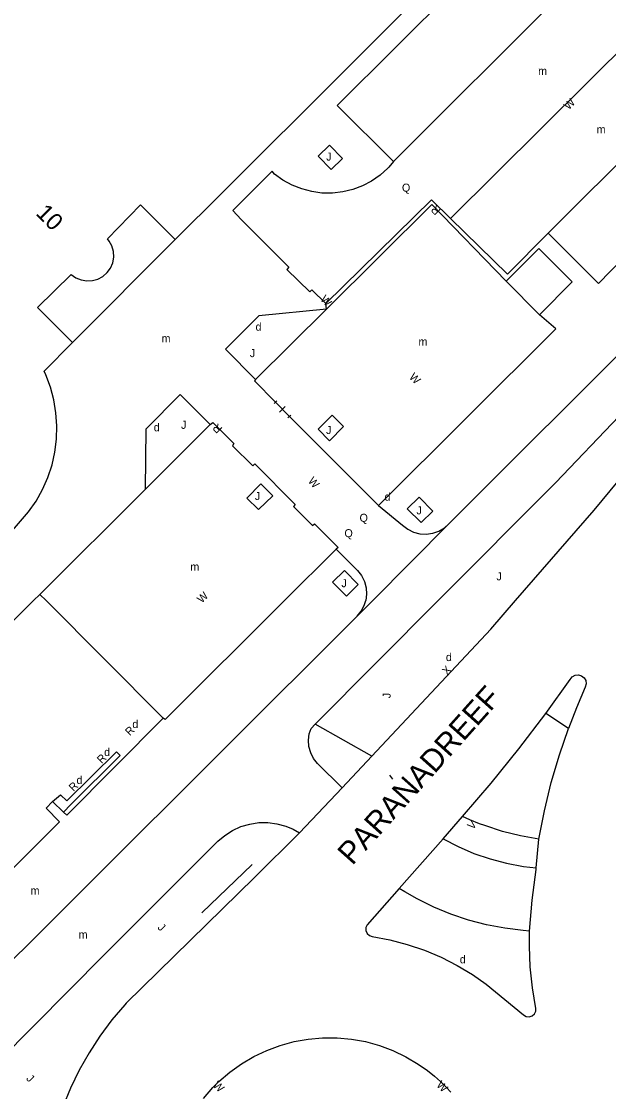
# Model space of a CAD drawing. Extents: x 134999 to 136502, y 457398 to 459002.
# Drawn here: x 135565.9 to 135602.5, y 458569.3 to 458636.2 of the extents above; entities that cross this region are included whole.
import ezdxf

# ---------------------------------------------------------------- set-up
doc = ezdxf.new("R2010")
doc.units = 0
for name, color, linetype in [('RI_DGTB_2', 7, 'Continuous'), ('RI_DGTB_29', 7, 'Continuous'), ('RI_DGTB_30', 7, 'Continuous'), ('RI_DGTB_31', 7, 'Continuous'), ('RI_DGTB_32', 7, 'Continuous'), ('RI_DGTB_35', 7, 'Continuous'), ('RI_DGTB_37', 7, 'Continuous'), ('RI_DGTB_43', 7, 'Continuous'), ('RI_DGTB_48', 7, 'Continuous'), ('RI_DGTB_49', 7, 'Continuous'), ('RI_DGTB_53', 7, 'Continuous'), ('RI_DGTB_54', 7, 'Continuous'), ('RI_DGTB_6', 7, 'Continuous')]:
    doc.layers.add(name, color=color, linetype=linetype)

msp = doc.modelspace()

# ---------------------------------------------------------------- linework, layer by layer
at = {"layer": 'RI_DGTB_2'}
msp.add_line((135569.032, 458616.126), (135575.456, 458622.557), dxfattribs=at)
for points in [[(135575.456, 458622.557), (135578.358, 458625.448), (135593.782, 458640.869), (135588.13, 458646.565), (135592.044, 458650.483), (135571.01, 458671.645), (135572.708, 458673.41), (135572.341, 458673.822), (135575.024, 458676.47), (135575.404, 458676.101), (135575.623, 458676.327), (135571.825, 458680.16), (135571.629, 458679.92), (135572.038, 458679.584), (135569.288, 458676.855), (135568.831, 458677.295), (135567.043, 458675.509), (135553.554, 458689.016)], [(135569.032, 458616.126), (135566.866, 458618.307), (135568.969, 458620.383), (135569.257, 458620.175), (135569.584, 458620.036), (135569.934, 458619.974), (135570.289, 458619.991), (135570.631, 458620.087), (135570.943, 458620.257), (135571.209, 458620.492), (135571.417, 458620.78), (135571.554, 458621.108), (135571.615, 458621.458), (135571.597, 458621.813), (135571.5, 458622.155), (135571.329, 458622.466), (135571.226, 458622.597), (135573.283, 458624.733), (135575.456, 458622.557)], [(135565.303, 458604.375), (135566.302, 458605.547), (135566.774, 458606.222), (135567.177, 458606.939), (135567.509, 458607.692), (135567.766, 458608.474), (135567.947, 458609.277), (135568.048, 458610.094), (135568.07, 458610.917), (135568.012, 458611.738), (135567.874, 458612.549), (135567.659, 458613.344), (135567.367, 458614.114), (135567.264, 458614.341), (135569.032, 458616.126)]]:
    msp.add_lwpolyline(points, dxfattribs=at)
at = {"layer": 'RI_DGTB_37'}
msp.add_line((135589.033, 458588.848), (135588.848, 458589.104), dxfattribs=at)
at = {"layer": 'RI_DGTB_48'}
for p, q in [((135581.804, 458612.48), (135581.625, 458612.306)), ((135582.584, 458611.499), (135581.715, 458612.393)), ((135581.715, 458612.393), (135582.584, 458611.499)), ((135582.328, 458612.119), (135581.971, 458611.772)), ((135582.674, 458611.586), (135582.494, 458611.412)), ((135588.152, 458605.937), (135582.584, 458611.499)), ((135567.004, 458600.386), (135573.604, 458606.969)), ((135585.495, 458603.214), (135582.272, 458600))]:
    msp.add_line(p, q, dxfattribs=at)
for points in [[(135584.892, 458618.211), (135591.471, 458624.753), (135596.118, 458619.949)], [(135588.152, 458605.937), (135599.216, 458616.975), (135598.2, 458617.862)], [(135580.464, 458613.815), (135580.401, 458613.729), (135581.715, 458612.393)], [(135577.645, 458611.009), (135577.806, 458611.119), (135579.12, 458609.824), (135579.039, 458609.674)], [(135580.297, 458608.422), (135580.431, 458608.538), (135582.946, 458606.012), (135582.839, 458605.884)], [(135584.036, 458604.693), (135584.154, 458604.799), (135585.625, 458603.322), (135585.495, 458603.214)], [(135582.273, 458600), (135574.818, 458592.565), (135574.706, 458592.661)], [(135568.698, 458587.489), (135571.792, 458590.549), (135572.017, 458590.323), (135568.939, 458587.256)]]:
    msp.add_lwpolyline(points, dxfattribs=at)
at = {"layer": 'RI_DGTB_49'}
msp.add_line((135580.267, 458583.503), (135577.123, 458580.488), dxfattribs=at)
at = {"layer": 'RI_DGTB_53'}
for p, q in [((135589.09, 458627.44), (135603.597, 458641.929)), ((135592.642, 458623.873), (135607.188, 458638.326)), ((135583.993, 458619.409), (135584.856, 458618.552)), ((135584.892, 458618.211), (135584.856, 458618.552)), ((135580.464, 458613.815), (135584.892, 458618.211)), ((135573.604, 458606.969), (135577.645, 458611.009)), ((135579.039, 458609.674), (135580.297, 458608.422)), ((135582.839, 458605.884), (135584.036, 458604.693)), ((135587.793, 458600), (135592.548, 458604.789)), ((135567.004, 458600.386), (135566.615, 458600)), ((135567.389, 458600), (135567.004, 458600.386)), ((135574.706, 458592.661), (135567.389, 458600)), ((135586.818, 458599.018), (135587.793, 458600)), ((135567.798, 458587.458), (135568.471, 458586.789)), ((135568.471, 458586.789), (135568.939, 458587.256)), ((135592.177, 458585.126), (135593.4, 458586.514))]:
    msp.add_line(p, q, dxfattribs=at)
for points in [[(135603.597, 458641.929), (135600.142, 458645.442), (135585.574, 458630.93), (135589.09, 458627.44)], [(135598.746, 458622.948), (135610.651, 458634.826), (135607.188, 458638.326)], [(135598.746, 458622.948), (135601.892, 458619.805), (135613.92, 458632.184)], [(135592.548, 458604.789), (135604.826, 458617.067), (135606.47, 458618.717), (135608.057, 458620.422), (135609.584, 458622.181), (135611.05, 458623.992), (135611.933, 458625.147), (135616.32, 458631.293)], [(135584.371, 458627.759), (135585.082, 458628.461), (135585.904, 458627.623), (135585.187, 458626.935), (135584.371, 458627.759)], [(135589.09, 458627.44), (135588.794, 458627.075), (135588.734, 458627.014), (135588.252, 458626.581), (135587.72, 458626.212), (135587.146, 458625.911), (135586.54, 458625.683), (135585.91, 458625.531), (135585.267, 458625.458), (135584.619, 458625.465), (135583.977, 458625.552), (135583.351, 458625.717), (135582.749, 458625.957), (135582.182, 458626.27), (135581.658, 458626.651), (135581.513, 458626.83), (135579.044, 458624.365), (135579.569, 458623.805), (135582.546, 458620.834)], [(135592.642, 458623.873), (135591.448, 458625.042), (135584.856, 458618.552)], [(135592.642, 458623.873), (135596.191, 458620.399), (135598.746, 458622.948)], [(135582.546, 458620.834), (135582.432, 458620.694), (135583.85, 458619.281), (135583.993, 458619.409)], [(135584.892, 458618.211), (135580.681, 458617.801), (135578.597, 458615.701), (135580.464, 458613.815)], [(135573.604, 458606.969), (135573.64, 458610.739), (135575.754, 458612.885), (135577.645, 458611.009)], [(135585.089, 458609.986), (135584.375, 458610.705), (135585.247, 458611.591), (135585.955, 458610.881), (135585.089, 458609.986)], [(135580.795, 458607.304), (135581.551, 458606.537), (135580.646, 458605.691), (135579.922, 458606.403), (135580.795, 458607.304)], [(135589.933, 458605.733), (135590.687, 458606.455), (135591.533, 458605.583), (135590.814, 458604.872), (135589.933, 458605.733)], [(135588.152, 458605.937), (135589.648, 458604.707), (135589.969, 458604.46), (135590.333, 458604.281), (135590.724, 458604.176), (135591.129, 458604.151), (135591.53, 458604.205), (135591.914, 458604.336), (135592.264, 458604.54), (135592.548, 458604.789)], [(135585.495, 458603.214), (135586.83, 458601.884), (135587.08, 458601.563), (135587.263, 458601.2), (135587.371, 458600.808), (135587.4, 458600.403), (135587.35, 458600)], [(135586.015, 458601.873), (135585.281, 458601.16), (135586.158, 458600.277), (135586.867, 458601.007), (135586.015, 458601.873)], [(135551.066, 458595.369), (135554.054, 458592.326), (135554.48, 458591.998), (135554.95, 458591.738), (135555.453, 458591.549), (135555.979, 458591.438), (135556.515, 458591.405), (135557.002, 458591.445), (135557.372, 458591.521), (135557.696, 458591.621), (135558.186, 458591.841), (135558.638, 458592.132), (135558.7, 458592.179), (135558.955, 458592.4), (135566.615, 458600)], [(135586.818, 458599.018), (135587.071, 458599.336), (135587.256, 458599.698), (135587.35, 458600)], [(135586.818, 458599.018), (135553.209, 458565.496), (135552.774, 458565.139), (135552.294, 458564.847), (135551.776, 458564.625), (135551.233, 458564.48), (135550.674, 458564.412), (135550.111, 458564.425), (135549.556, 458564.517), (135549.02, 458564.686), (135548.513, 458564.93), (135548.045, 458565.244), (135547.627, 458565.62)], [(135574.706, 458592.661), (135568.689, 458586.604), (135568.471, 458586.789)], [(135567.798, 458587.458), (135568.299, 458587.875), (135568.698, 458587.489)], [(135567.798, 458587.458), (135567.4, 458587.03), (135568.228, 458586.172), (135551.802, 458569.772), (135551.761, 458569.813)], [(135578.119, 458584.962), (135578.553, 458585.334), (135579.035, 458585.642), (135579.556, 458585.88), (135580.104, 458586.043), (135580.669, 458586.128), (135581.241, 458586.134), (135581.809, 458586.059), (135582.36, 458585.907), (135582.819, 458585.712)], [(135589.432, 458582.012), (135587.439, 458579.751), (135587.361, 458579.574), (135587.361, 458579.381), (135587.438, 458579.205), (135587.58, 458579.074), (135587.745, 458579.013), (135588.853, 458578.805), (135589.943, 458578.52), (135591.01, 458578.158), (135592.049, 458577.721), (135593.054, 458577.211), (135594.02, 458576.632), (135594.878, 458576.034), (135597.204, 458574.113), (135597.368, 458574.015), (135597.557, 458573.993), (135597.739, 458574.049), (135597.882, 458574.174), (135597.962, 458574.347), (135597.97, 458574.509), (135597.757, 458575.804), (135597.624, 458577.109), (135597.57, 458578.42), (135597.58, 458579.351)], [(135597.58, 458579.351), (135597.181, 458579.396), (135596.03, 458579.531), (135594.89, 458579.746), (135593.769, 458580.038), (135592.67, 458580.407), (135591.599, 458580.851), (135590.561, 458581.368), (135589.789, 458581.813), (135589.432, 458582.012)], [(135577.224, 458568.893), (135577.806, 458569.572), (135578.177, 458569.947), (135578.857, 458570.534), (135579.587, 458571.057), (135580.36, 458571.514), (135581.171, 458571.9), (135582.013, 458572.213), (135582.88, 458572.449), (135583.764, 458572.607), (135584.658, 458572.686), (135585.557, 458572.686), (135586.451, 458572.605), (135587.335, 458572.445), (135588.201, 458572.207), (135589.042, 458571.893), (135589.853, 458571.506), (135590.625, 458571.048), (135591.208, 458570.636), (135591.633, 458570.295), (135592.018, 458569.949), (135592.385, 458569.586), (135592.664, 458569.283)]]:
    msp.add_lwpolyline(points, dxfattribs=at)
at = {"layer": 'RI_DGTB_54'}
for p, q in [((135584.2, 458592.279), (135591.88, 458600)), ((135600, 458592), (135598.6, 458592.95)), ((135587.721, 458590.284), (135584.2, 458592.279)), ((135587.721, 458590.284), (135585.873, 458588.312)), ((135583.22, 458585.483), (135585.873, 458588.312)), ((135582.819, 458585.712), (135583.22, 458585.483)), ((135589.432, 458582.012), (135592.177, 458585.126)), ((135598, 458583.3), (135598.15, 458585.1))]:
    msp.add_line(p, q, dxfattribs=at)
for points in [[(135596.704, 458600), (135601.603, 458605.645), (135604.998, 458609.75), (135609.359, 458615.235), (135610.958, 458617.341), (135612.259, 458618.884)], [(135591.88, 458600), (135599.189, 458607.348), (135603.181, 458611.53), (135608.059, 458616.54), (135609.211, 458617.651)], [(135587.721, 458590.284), (135595.156, 458598.216), (135596.704, 458600)], [(135598.6, 458592.95), (135600.121, 458595.074), (135600.247, 458595.234), (135600.424, 458595.333), (135600.626, 458595.358), (135600.821, 458595.303), (135600.981, 458595.177), (135601.081, 458595), (135601.106, 458594.798), (135601.05, 458594.6), (135600.503, 458593.309), (135600, 458592)], [(135593.4, 458586.514), (135595.186, 458588.596), (135596.91, 458590.729), (135598.6, 458592.95)], [(135585.873, 458588.312), (135584.343, 458589.822), (135584.094, 458590.137), (135583.912, 458590.495), (135583.804, 458590.881), (135583.775, 458591.282), (135583.826, 458591.68), (135583.933, 458592.011), (135584.2, 458592.279)], [(135598.15, 458585.1), (135598.503, 458586.873), (135598.934, 458588.628), (135599.442, 458590.363), (135600, 458592)], [(135598.15, 458585.1), (135597.01, 458585.302), (135595.887, 458585.582), (135594.786, 458585.94), (135594.457, 458586.063), (135593.847, 458586.313), (135593.4, 458586.514)], [(135578.119, 458584.962), (135571.01, 458577.877), (135564.424, 458571.223)], [(135583.22, 458585.483), (135580.407, 458582.693), (135572.4, 458574.849), (135572.313, 458574.753), (135571.503, 458573.8), (135570.755, 458572.796), (135570.073, 458571.748), (135569.46, 458570.657), (135568.917, 458569.53), (135568.448, 458568.37)], [(135592.177, 458585.126), (135593.124, 458584.631), (135594.105, 458584.208), (135595.114, 458583.86), (135596.148, 458583.588), (135597.198, 458583.394), (135598, 458583.3)], [(135597.58, 458579.351), (135597.742, 458581.277), (135597.984, 458583.194), (135598, 458583.3)]]:
    msp.add_lwpolyline(points, dxfattribs=at)
at = {"layer": 'RI_DGTB_6'}
msp.add_line((135596.118, 458619.949), (135598.2, 458617.862), dxfattribs=at)
msp.add_lwpolyline([(135598.2, 458617.862), (135600.239, 458619.919), (135598.153, 458621.994), (135596.118, 458619.949)], dxfattribs=at)

# ---------------------------------------------------------------- texts
at = {"layer": 'RI_DGTB_29'}
for p in [(135580.473, 458616.865), (135574.115, 458610.577), (135588.527, 458606.243), (135592.356, 458596.222), (135572.779, 458592.039), (135571.016, 458590.288), (135569.294, 458588.541), (135593.223, 458577.338)]:
    msp.add_text('d', height=0.5, dxfattribs=at).set_placement(p)
at = {"layer": 'RI_DGTB_30'}
for s, height, rotation, p in [('W', 0.5, 46.0127, (135600.029, 458630.623)), ('W', 0.5, 312.52763, (135584.482, 458618.803)), ('W', 0.5, 313.93909, (135590.025, 458613.935)), ('W', 0.499, 311.28918, (135583.715, 458607.451)), ('W', 0.5, 44.91987, (135577.119, 458599.802)), ('X', 0.5, 45.42033, (135592.421, 458595.314)), ('V', 0.5, 48.62013, (135594.023, 458585.648)), ('W', 0.5, 315.30975, (135577.775, 458569.686)), ('W', 0.5, 315.30975, (135591.725, 458569.689))]:
    msp.add_text(s, height=height, rotation=rotation, dxfattribs=at).set_placement(p)
at = {"layer": 'RI_DGTB_31'}
for s, p in [('J', (135584.881, 458627.492)), ('Q', (135589.61, 458625.552)), ('J', (135580.114, 458615.211)), ('J', (135575.82, 458610.732)), ('J', (135584.872, 458610.409)), ('J', (135580.428, 458606.286)), ('J', (135590.52, 458605.39)), ('Q', (135586.964, 458604.924)), ('Q', (135586.022, 458603.962)), ('J', (135585.833, 458600.839))]:
    msp.add_text(s, height=0.5, dxfattribs=at).set_placement(p)
for height, rotation, p in [(0.499, 359.75506, (135595.511, 458601.268)), (0.5, 90, (135588.905, 458593.896)), (0.499, 315.36768, (135574.321, 458579.538)), (0.499, 315.36768, (135566.116, 458570.102))]:
    msp.add_text('J', height=height, rotation=rotation, dxfattribs=at).set_placement(p)
at = {"layer": 'RI_DGTB_32'}
for rotation, p in [(135.60615, (135592.06, 458624.396)), (135.41725, (135578.431, 458610.759)), (45.18981, (135572.626, 458591.519)), (45.18981, (135570.866, 458589.786)), (45.18981, (135569.11, 458588.038))]:
    msp.add_text('R', height=0.5, rotation=rotation, dxfattribs=at).set_placement(p)
at = {"layer": 'RI_DGTB_35'}
msp.add_text('10', height=1.054, rotation=315.0402, dxfattribs=at).set_placement((135566.7, 458624.139))
at = {"layer": 'RI_DGTB_37'}
msp.add_text('PARANADREEF', height=1.4, rotation=48.17563, dxfattribs=at).set_placement((135586.512, 458583.405))
at = {"layer": 'RI_DGTB_43'}
for p in [(135598.112, 458632.842), (135601.764, 458629.19), (135574.603, 458616.133), (135590.643, 458615.931), (135576.399, 458601.869), (135566.424, 458581.634), (135569.428, 458578.885)]:
    msp.add_text('m', height=0.5, dxfattribs=at).set_placement(p)

doc.saveas('drawing.dxf')
